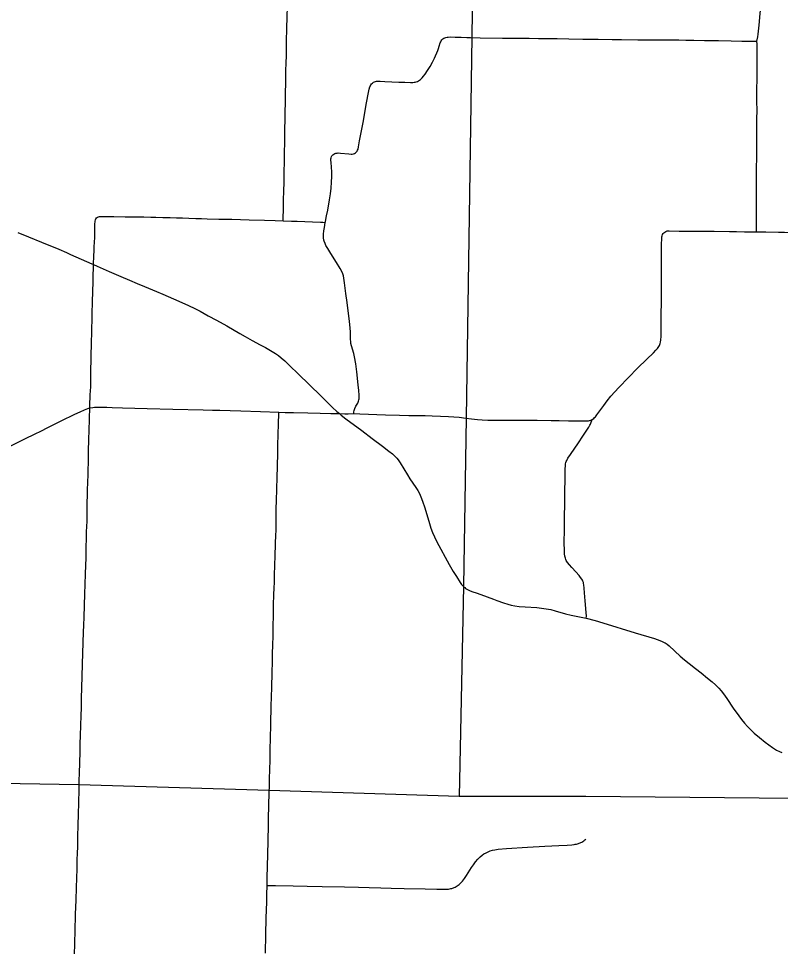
# Model space of a CAD drawing. Extents: x 9078 to 9739, y 4248 to 4966.
# Drawn here: x 9545.7 to 9599.1, y 4634.7 to 4699.7 of the extents above; entities that cross this region are included whole.
import ezdxf

# ---------------------------------------------------------------- set-up
doc = ezdxf.new("R2010")
doc.units = 0
for name, color, linetype in [('GM_X_County_Road', 7, 'Continuous'), ('GM_X_Township', 7, 'Continuous'), ('GM_X_Township_Road', 7, 'Continuous')]:
    doc.layers.add(name, color=color, linetype=linetype)

msp = doc.modelspace()

# ---------------------------------------------------------------- linework, layer by layer
at = {"layer": 'GM_X_County_Road'}
for points in [[(9545.645, 4684.681), (9546.405, 4684.373), (9547.317, 4684.004), (9548.527, 4683.497), (9549.052, 4683.266), (9549.348, 4683.134), (9549.72, 4682.969), (9550.845, 4682.474), (9550.951, 4682.43)], [(9550.695, 4672.381), (9550.697, 4672.467), (9550.705, 4672.793), (9550.713, 4673.037), (9550.724, 4673.28), (9550.742, 4673.604), (9550.752, 4673.848), (9550.759, 4674.094), (9550.766, 4674.421), (9550.774, 4675.156), (9550.783, 4675.646), (9550.798, 4676.218), (9550.811, 4676.709), (9550.818, 4677.117), (9550.836, 4677.525), (9550.843, 4677.933), (9550.856, 4678.586), (9550.867, 4679.077), (9550.884, 4679.731), (9550.902, 4680.63), (9550.917, 4681.122), (9550.927, 4681.45), (9550.935, 4681.695), (9550.945, 4682.149), (9550.951, 4682.43)], [(9550.951, 4682.43), (9551.217, 4682.307), (9552.04, 4681.948), (9552.869, 4681.591), (9553.472, 4681.333), (9554, 4681.109), (9554.528, 4680.889), (9555.355, 4680.533), (9555.809, 4680.345), (9556.189, 4680.19), (9556.942, 4679.866), (9557.615, 4679.562), (9558.059, 4679.348), (9558.422, 4679.158), (9558.998, 4678.845), (9559.572, 4678.526), (9560.287, 4678.126), (9561.212, 4677.598), (9561.569, 4677.396), (9562.068, 4677.115), (9562.643, 4676.8), (9563.004, 4676.606), (9563.362, 4676.405), (9563.711, 4676.188), (9563.914, 4676.048), (9564.109, 4675.896), (9564.357, 4675.68), (9564.712, 4675.337), (9565.293, 4674.76), (9566.881, 4673.219), (9567.706, 4672.421), (9568.006, 4672.143), (9568.191, 4671.981)], [(9543.848, 4669.056), (9543.922, 4669.092), (9544.237, 4669.249), (9545.261, 4669.767), (9546.288, 4670.282), (9546.73, 4670.501), (9547.389, 4670.826), (9547.599, 4670.935), (9547.805, 4671.041), (9548.683, 4671.469), (9549.641, 4671.94), (9550.012, 4672.117), (9550.328, 4672.254), (9550.546, 4672.334), (9550.695, 4672.381)], [(9549.956, 4646.288), (9549.973, 4646.801), (9550.006, 4648.261), (9550.022, 4648.818), (9550.036, 4649.458), (9550.066, 4650.111), (9550.089, 4650.848), (9550.102, 4651.34), (9550.117, 4651.996), (9550.135, 4652.815), (9550.153, 4653.551), (9550.185, 4654.452), (9550.247, 4656.665), (9550.264, 4657.157), (9550.291, 4657.729), (9550.341, 4659.367), (9550.359, 4660.022), (9550.379, 4660.76), (9550.43, 4661.907), (9550.448, 4662.644), (9550.459, 4663.218), (9550.47, 4663.71), (9550.499, 4664.447), (9550.516, 4665.431), (9550.54, 4666.578), (9550.555, 4667.233), (9550.568, 4667.642), (9550.595, 4668.949), (9550.607, 4669.522), (9550.619, 4670.014), (9550.647, 4670.997), (9550.662, 4671.407), (9550.678, 4671.816), (9550.69, 4672.224), (9550.695, 4672.381)], [(9550.695, 4672.381), (9550.895, 4672.42), (9551.03, 4672.434), (9551.181, 4672.441), (9551.3, 4672.441), (9551.576, 4672.436), (9551.878, 4672.426), (9552.25, 4672.411), (9552.986, 4672.387), (9554.709, 4672.342), (9556.514, 4672.298), (9558.646, 4672.241), (9559.302, 4672.226), (9559.795, 4672.216), (9560.532, 4672.194), (9561.271, 4672.175), (9562.663, 4672.134), (9563.936, 4672.088)], [(9563.936, 4672.088), (9564.383, 4672.072), (9564.957, 4672.058), (9565.984, 4672.042), (9566.827, 4672.016), (9567.581, 4671.992), (9568.191, 4671.981)], [(9568.191, 4671.981), (9568.316, 4671.877), (9568.639, 4671.625), (9569.758, 4670.795), (9570.477, 4670.25), (9571.196, 4669.706), (9571.656, 4669.363), (9571.913, 4669.157), (9572.096, 4668.989), (9572.209, 4668.869), (9572.314, 4668.74), (9572.453, 4668.536), (9572.954, 4667.688), (9573.131, 4667.414), (9573.551, 4666.807), (9573.681, 4666.597), (9573.799, 4666.379), (9573.901, 4666.154), (9574.015, 4665.845), (9574.165, 4665.375), (9574.489, 4664.274), (9574.592, 4663.964), (9574.706, 4663.658), (9574.839, 4663.36), (9575.023, 4662.995), (9575.882, 4661.409), (9576.169, 4660.913), (9576.384, 4660.564), (9576.652, 4660.154), (9576.745, 4660.021), (9576.795, 4659.957), (9576.849, 4659.897), (9576.906, 4659.842), (9576.915, 4659.835)], [(9576.915, 4659.835), (9576.967, 4659.791), (9577.032, 4659.743), (9577.17, 4659.66), (9577.315, 4659.587), (9577.465, 4659.526), (9577.617, 4659.476), (9577.693, 4659.458), (9577.846, 4659.394), (9578.537, 4659.149), (9578.996, 4658.98), (9579.224, 4658.899), (9579.686, 4658.732), (9579.996, 4658.63), (9580.232, 4658.568), (9580.472, 4658.522), (9580.796, 4658.48), (9581.203, 4658.446), (9582.021, 4658.394), (9582.348, 4658.363), (9582.674, 4658.317), (9582.997, 4658.253), (9583.316, 4658.172), (9584.024, 4657.967), (9584.422, 4657.871), (9585.478, 4657.654)], [(9585.478, 4657.654), (9586.103, 4657.495), (9586.655, 4657.333), (9588.926, 4656.627), (9590.259, 4656.219), (9590.649, 4656.089), (9590.803, 4656.028), (9590.953, 4655.957), (9591.026, 4655.917), (9591.164, 4655.825), (9591.292, 4655.72), (9592.075, 4654.997), (9592.382, 4654.726), (9592.699, 4654.467), (9593.152, 4654.116), (9593.542, 4653.816), (9593.994, 4653.461), (9594.308, 4653.197), (9594.551, 4652.974), (9594.782, 4652.74), (9594.947, 4652.556), (9595.101, 4652.362), (9595.335, 4652.025), (9595.786, 4651.342), (9596.169, 4650.811), (9596.368, 4650.552), (9596.575, 4650.299), (9596.795, 4650.058), (9597.026, 4649.827), (9597.266, 4649.605), (9597.638, 4649.285), (9598.019, 4648.975), (9598.28, 4648.778), (9598.549, 4648.591), (9598.826, 4648.417), (9599.04, 4648.301), (9599.188, 4648.236)], [(9549.627, 4633.977), (9549.648, 4634.959), (9549.665, 4635.692), (9549.696, 4636.914), (9549.729, 4637.892), (9549.748, 4638.79), (9549.795, 4640.098), (9549.813, 4640.753), (9549.828, 4641.162), (9549.841, 4641.653), (9549.857, 4642.39), (9549.88, 4643.127), (9549.899, 4643.945), (9549.912, 4644.682), (9549.936, 4645.665), (9549.956, 4646.288)]]:
    msp.add_lwpolyline(points, dxfattribs=at)
at = {"layer": 'GM_X_Township'}
for points in [[(9577.807, 4724.91), (9577.473, 4698.372), (9577.077, 4671.688), (9576.887, 4659.905), (9576.582, 4645.157), (9563.251, 4645.571), (9549.929, 4645.97), (9543.062, 4646.099), (9536.765, 4646.265), (9516.393, 4646.856), (9483.461, 4647.364), (9471.167, 4647.64), (9471.181, 4655.338), (9471.185, 4655.779), (9471.334, 4661.248), (9471.813, 4687.761), (9472.004, 4700.884)], [(9644.051, 4644.412), (9630.128, 4644.532), (9617.445, 4644.641), (9617.14, 4644.703), (9600.026, 4645.008), (9585.461, 4645.169), (9576.582, 4645.157)]]:
    msp.add_lwpolyline(points, dxfattribs=at)
at = {"layer": 'GM_X_Township_Road'}
for points in [[(9597.452, 4698.086), (9597.505, 4698.386), (9597.528, 4698.556), (9597.595, 4699.199), (9597.677, 4700.015), (9597.767, 4700.832), (9597.833, 4701.402), (9597.907, 4701.972), (9597.968, 4702.461), (9598.034, 4703.032), (9598.128, 4703.764), (9598.229, 4704.662), (9598.332, 4705.559), (9598.412, 4706.294), (9598.601, 4708.011), (9598.637, 4708.251), (9598.656, 4708.327), (9598.686, 4708.398), (9598.731, 4708.459), (9598.8, 4708.528), (9598.845, 4708.566)], [(9564.248, 4685.489), (9564.247, 4685.706), (9564.257, 4686.28), (9564.27, 4686.935), (9564.286, 4687.59), (9564.303, 4688.164), (9564.312, 4688.491), (9564.321, 4688.982), (9564.333, 4689.554), (9564.348, 4690.291), (9564.358, 4690.947), (9564.359, 4691.357), (9564.369, 4692.012), (9564.38, 4692.503), (9564.39, 4692.995), (9564.41, 4693.896), (9564.416, 4694.387), (9564.427, 4695.207), (9564.432, 4695.617), (9564.441, 4696.108), (9564.45, 4696.435), (9564.469, 4697.171), (9564.473, 4697.498), (9564.476, 4697.826), (9564.485, 4698.399), (9564.499, 4698.643), (9564.512, 4699.099), (9564.527, 4699.646), (9564.556, 4700.615)], [(9567.198, 4685.382), (9567.207, 4685.438), (9567.289, 4685.84), (9567.37, 4686.242), (9567.499, 4686.969), (9567.558, 4687.375), (9567.603, 4687.783), (9567.636, 4688.191), (9567.653, 4688.601), (9567.651, 4688.929), (9567.63, 4689.256), (9567.597, 4689.583), (9567.583, 4689.748), (9567.584, 4689.829), (9567.597, 4689.91), (9567.624, 4689.986), (9567.665, 4690.055), (9567.72, 4690.115), (9567.786, 4690.163), (9567.86, 4690.199), (9567.938, 4690.224), (9568.019, 4690.238), (9568.101, 4690.243), (9568.265, 4690.236), (9568.837, 4690.173), (9569.001, 4690.164), (9569.084, 4690.169), (9569.164, 4690.184), (9569.24, 4690.211), (9569.31, 4690.253), (9569.37, 4690.307), (9569.42, 4690.372), (9569.461, 4690.444), (9569.492, 4690.52), (9569.534, 4690.679), (9569.604, 4691.083), (9569.842, 4692.374), (9570.086, 4693.748), (9570.224, 4694.475), (9570.279, 4694.715), (9570.328, 4694.873), (9570.359, 4694.948), (9570.398, 4695.021), (9570.444, 4695.087), (9570.5, 4695.146), (9570.565, 4695.195), (9570.636, 4695.234), (9570.713, 4695.261), (9570.794, 4695.277), (9570.875, 4695.285), (9571.039, 4695.284), (9571.367, 4695.261), (9571.858, 4695.235), (9572.35, 4695.211), (9572.76, 4695.199), (9573.17, 4695.18), (9573.334, 4695.184), (9573.416, 4695.194), (9573.496, 4695.209), (9573.575, 4695.232), (9573.651, 4695.261), (9573.725, 4695.297), (9573.794, 4695.34), (9573.861, 4695.388), (9573.923, 4695.442), (9573.982, 4695.499), (9574.089, 4695.623), (9574.188, 4695.755), (9574.371, 4696.028), (9574.542, 4696.308), (9574.7, 4696.596), (9574.845, 4696.89), (9575.076, 4697.416), (9575.135, 4697.569), (9575.186, 4697.725), (9575.258, 4697.961), (9575.288, 4698.038), (9575.325, 4698.11), (9575.373, 4698.176), (9575.431, 4698.233), (9575.498, 4698.28), (9575.571, 4698.316), (9575.648, 4698.341), (9575.728, 4698.359), (9575.809, 4698.368), (9575.973, 4698.373), (9576.301, 4698.364), (9576.711, 4698.351), (9577.121, 4698.337), (9577.371, 4698.335)], [(9577.371, 4698.335), (9578.051, 4698.318), (9579.606, 4698.285), (9580.588, 4698.276), (9581.489, 4698.278), (9582.144, 4698.266), (9583.454, 4698.256), (9584.273, 4698.238), (9585.256, 4698.221), (9586.32, 4698.21), (9587.303, 4698.193), (9587.958, 4698.187), (9589.104, 4698.179), (9590.251, 4698.169), (9590.824, 4698.166), (9591.315, 4698.175), (9591.643, 4698.178), (9591.97, 4698.172), (9592.46, 4698.154), (9593.033, 4698.139), (9593.77, 4698.124), (9594.752, 4698.116), (9595.653, 4698.102), (9596.389, 4698.08), (9596.881, 4698.071), (9597.452, 4698.086)], [(9597.419, 4684.715), (9597.416, 4685.034), (9597.417, 4685.363), (9597.422, 4685.857), (9597.416, 4686.597), (9597.421, 4687.172), (9597.422, 4688.568), (9597.426, 4689.062), (9597.444, 4690.049), (9597.442, 4690.871), (9597.446, 4691.694), (9597.444, 4692.516), (9597.454, 4693.338), (9597.452, 4693.749), (9597.453, 4694.571), (9597.458, 4695.559), (9597.466, 4696.792), (9597.455, 4697.86), (9597.452, 4698.086)], [(9550.951, 4682.43), (9550.958, 4682.625), (9550.967, 4682.855), (9550.976, 4683.018), (9550.992, 4683.422), (9551.001, 4683.666), (9551.017, 4683.993), (9551.034, 4684.321), (9551.048, 4684.813), (9551.047, 4685.142), (9551.051, 4685.306), (9551.056, 4685.388), (9551.067, 4685.47), (9551.087, 4685.549), (9551.119, 4685.624), (9551.165, 4685.69), (9551.227, 4685.743), (9551.301, 4685.778), (9551.381, 4685.794), (9551.463, 4685.797), (9551.656, 4685.794), (9551.79, 4685.793), (9552.385, 4685.798), (9553.171, 4685.778), (9553.988, 4685.765), (9554.488, 4685.759), (9554.974, 4685.746), (9555.318, 4685.739), (9555.811, 4685.733), (9556.318, 4685.714), (9556.772, 4685.707), (9557.194, 4685.694), (9557.623, 4685.684), (9558.126, 4685.659), (9558.516, 4685.651), (9558.921, 4685.635), (9559.737, 4685.613), (9560.64, 4685.595), (9561.87, 4685.569), (9562.936, 4685.538), (9563.673, 4685.507), (9564.248, 4685.489)], [(9564.248, 4685.489), (9564.822, 4685.478), (9565.232, 4685.468), (9566.295, 4685.429), (9566.868, 4685.402), (9567.032, 4685.392), (9567.198, 4685.382)], [(9569.186, 4671.982), (9569.2, 4672.116), (9569.218, 4672.196), (9569.241, 4672.275), (9569.271, 4672.351), (9569.343, 4672.498), (9569.466, 4672.712), (9569.502, 4672.785), (9569.53, 4672.862), (9569.551, 4672.941), (9569.564, 4673.022), (9569.571, 4673.104), (9569.572, 4673.268), (9569.552, 4673.596), (9569.51, 4674.004), (9569.4, 4674.9), (9569.328, 4675.469), (9569.253, 4675.956), (9569.202, 4676.196), (9569.179, 4676.275), (9569.047, 4676.663), (9569.027, 4676.742), (9568.998, 4676.903), (9568.99, 4676.985), (9568.972, 4677.23), (9568.954, 4677.721), (9568.939, 4677.967), (9568.885, 4678.455), (9568.792, 4679.187), (9568.724, 4679.758), (9568.642, 4680.409), (9568.551, 4681.141), (9568.502, 4681.466), (9568.467, 4681.626), (9568.417, 4681.782), (9568.351, 4681.933), (9568.235, 4682.149), (9567.979, 4682.57), (9567.583, 4683.193), (9567.364, 4683.54), (9567.244, 4683.755), (9567.176, 4683.905), (9567.123, 4684.06), (9567.103, 4684.139), (9567.08, 4684.301), (9567.076, 4684.383), (9567.079, 4684.546), (9567.102, 4684.791), (9567.137, 4685.034), (9567.198, 4685.382)], [(9585.89, 4671.569), (9586.013, 4671.651), (9586.075, 4671.704), (9586.131, 4671.763), (9586.234, 4671.891), (9586.71, 4672.558), (9586.959, 4672.883), (9587.219, 4673.199), (9587.489, 4673.508), (9587.766, 4673.811), (9588.451, 4674.517), (9589.085, 4675.16), (9589.727, 4675.795), (9590.199, 4676.251), (9590.374, 4676.425), (9590.483, 4676.548), (9590.533, 4676.613), (9590.615, 4676.754), (9590.647, 4676.828), (9590.674, 4676.905), (9590.693, 4676.984), (9590.716, 4677.146), (9590.729, 4677.393), (9590.736, 4677.72), (9590.744, 4678.951), (9590.751, 4679.771), (9590.759, 4680.592), (9590.761, 4681.084), (9590.759, 4681.822), (9590.762, 4682.396), (9590.761, 4683.052), (9590.76, 4683.463), (9590.772, 4683.872), (9590.779, 4684.201), (9590.784, 4684.284), (9590.795, 4684.366), (9590.812, 4684.446), (9590.839, 4684.523), (9590.877, 4684.595), (9590.926, 4684.659), (9591.055, 4684.752), (9591.158, 4684.78), (9591.306, 4684.783), (9591.991, 4684.775), (9593.305, 4684.768), (9594.455, 4684.755), (9595.521, 4684.747), (9596.014, 4684.737), (9596.588, 4684.724), (9597.327, 4684.716), (9597.419, 4684.715)], [(9597.419, 4684.715), (9598.066, 4684.712), (9598.968, 4684.705), (9599.378, 4684.7), (9600.199, 4684.683), (9600.938, 4684.668), (9601.841, 4684.655), (9603.566, 4684.633), (9604.387, 4684.617), (9604.962, 4684.607), (9605.536, 4684.604), (9607.014, 4684.605), (9608.328, 4684.6), (9609.395, 4684.593), (9610.872, 4684.579), (9613.499, 4684.56), (9614.402, 4684.552), (9614.73, 4684.536), (9615.139, 4684.496), (9615.546, 4684.441), (9616.193, 4684.328), (9617.001, 4684.181), (9617.245, 4684.146), (9617.508, 4684.144)], [(9563.278, 4645.999), (9563.287, 4646.351), (9563.309, 4647.089), (9563.326, 4647.664), (9563.333, 4648.156), (9563.339, 4648.566), (9563.351, 4649.14), (9563.388, 4650.29), (9563.413, 4651.439), (9563.428, 4652.177), (9563.44, 4652.752), (9563.482, 4653.9), (9563.499, 4654.557), (9563.506, 4655.05), (9563.525, 4655.868), (9563.532, 4656.296), (9563.539, 4657.18), (9563.555, 4657.756), (9563.569, 4658.526), (9563.595, 4659.369), (9563.608, 4659.705), (9563.626, 4660.217), (9563.639, 4660.613), (9563.663, 4661.411), (9563.683, 4661.984), (9563.711, 4662.887), (9563.73, 4663.461), (9563.742, 4663.789), (9563.755, 4664.277), (9563.758, 4664.36), (9563.759, 4664.441), (9563.761, 4664.688), (9563.759, 4664.748), (9563.76, 4664.908), (9563.758, 4665.235), (9563.759, 4665.399), (9563.769, 4665.809), (9563.798, 4666.792), (9563.815, 4667.447), (9563.84, 4668.35), (9563.861, 4669.17), (9563.878, 4669.827), (9563.899, 4670.483), (9563.917, 4671.303), (9563.932, 4671.955), (9563.936, 4672.088)], [(9568.191, 4671.981), (9568.562, 4671.976), (9568.806, 4671.977), (9569.186, 4671.982)], [(9569.186, 4671.982), (9569.624, 4671.962), (9571.422, 4671.91), (9572.403, 4671.884), (9573.057, 4671.86), (9573.466, 4671.853), (9574.201, 4671.841), (9574.691, 4671.829), (9575.264, 4671.815), (9575.835, 4671.783), (9576.569, 4671.727), (9577.056, 4671.673)], [(9577.056, 4671.673), (9577.447, 4671.616), (9577.855, 4671.57), (9578.182, 4671.548), (9578.592, 4671.536), (9579.74, 4671.53), (9580.642, 4671.528), (9581.463, 4671.53), (9582.036, 4671.522), (9583.019, 4671.506), (9583.593, 4671.502), (9584.249, 4671.488), (9584.906, 4671.473), (9585.316, 4671.469), (9585.48, 4671.472), (9585.563, 4671.477), (9585.644, 4671.488), (9585.725, 4671.507), (9585.802, 4671.53), (9585.89, 4671.569)], [(9585.478, 4657.654), (9585.493, 4657.799), (9585.488, 4658.041), (9585.421, 4658.858), (9585.368, 4659.429), (9585.34, 4659.755), (9585.318, 4660), (9585.304, 4660.08), (9585.285, 4660.158), (9585.257, 4660.235), (9585.222, 4660.308), (9585.181, 4660.379), (9585.087, 4660.513), (9584.984, 4660.64), (9584.762, 4660.898), (9584.477, 4661.207), (9584.315, 4661.394), (9584.161, 4661.553), (9584.119, 4661.623), (9584.081, 4661.695), (9584.05, 4661.771), (9584.024, 4661.848), (9583.988, 4662.008), (9583.966, 4662.17), (9583.951, 4662.416), (9583.948, 4662.908), (9583.957, 4663.892), (9583.965, 4664.793), (9583.979, 4665.613), (9583.984, 4666.187), (9583.994, 4666.677), (9584.015, 4667.249), (9584.01, 4667.901), (9584.014, 4668.148), (9584.021, 4668.311), (9584.042, 4668.474), (9584.06, 4668.554), (9584.085, 4668.632), (9584.115, 4668.707), (9584.194, 4668.851), (9584.376, 4669.123), (9584.934, 4669.932), (9585.252, 4670.409), (9585.659, 4671.024), (9585.744, 4671.164), (9585.784, 4671.236), (9585.817, 4671.311), (9585.89, 4671.569)], [(9563.12, 4638.914), (9563.124, 4639.507), (9563.142, 4640.242), (9563.194, 4642.038), (9563.215, 4643.181), (9563.219, 4643.508), (9563.246, 4644.651), (9563.278, 4645.999)], [(9563.12, 4638.914), (9563.706, 4638.916), (9564.935, 4638.905), (9565.919, 4638.886), (9566.984, 4638.864), (9568.541, 4638.828), (9569.525, 4638.801), (9570.262, 4638.774), (9571.081, 4638.755), (9571.819, 4638.741), (9572.719, 4638.716), (9574.194, 4638.686), (9575.014, 4638.663), (9575.505, 4638.656), (9575.669, 4638.661), (9575.832, 4638.676), (9575.994, 4638.704), (9576.073, 4638.724), (9576.227, 4638.779), (9576.302, 4638.813), (9576.445, 4638.893), (9576.512, 4638.94), (9576.576, 4638.99), (9576.695, 4639.103), (9576.805, 4639.224), (9576.957, 4639.418), (9577.097, 4639.619), (9577.441, 4640.177), (9577.577, 4640.382), (9577.723, 4640.579), (9577.884, 4640.765), (9578.058, 4640.937), (9578.185, 4641.042), (9578.319, 4641.136), (9578.46, 4641.219), (9578.607, 4641.29), (9578.76, 4641.35), (9578.917, 4641.397), (9579.077, 4641.431), (9579.321, 4641.463), (9579.893, 4641.511), (9581.366, 4641.601), (9582.592, 4641.672), (9583.575, 4641.716), (9584.148, 4641.744), (9584.474, 4641.771), (9584.635, 4641.795), (9584.715, 4641.81), (9584.794, 4641.826), (9584.951, 4641.872), (9585.104, 4641.933), (9585.179, 4641.97), (9585.253, 4642.012), (9585.326, 4642.06), (9585.397, 4642.112), (9585.468, 4642.171)], [(9563.008, 4634.18), (9563.036, 4635.493), (9563.063, 4636.643), (9563.095, 4637.791), (9563.102, 4638.284), (9563.12, 4638.914)]]:
    msp.add_lwpolyline(points, dxfattribs=at)

doc.saveas('drawing.dxf')
